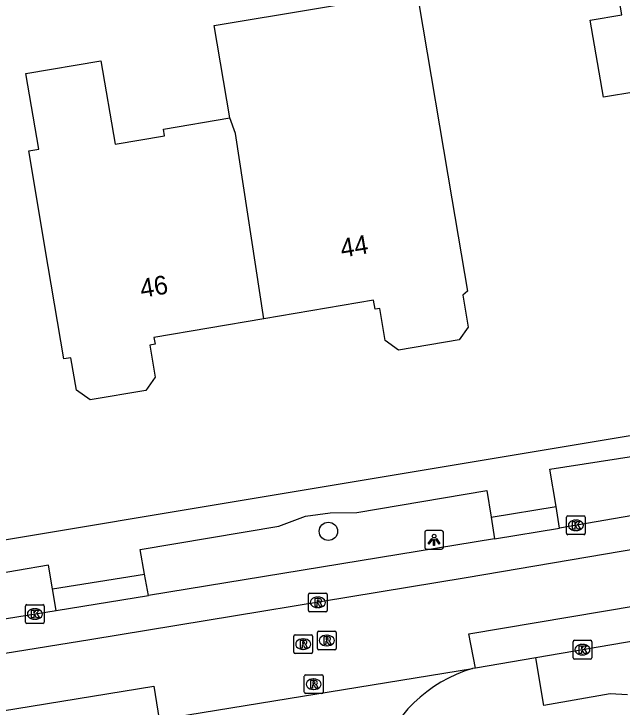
# Model space of a CAD drawing. Extents: x 161772 to 163123, y 383092 to 383917.
# Drawn here: x 162265.11 to 162297.59, y 383625.53 to 383662.53 of the extents above; entities that cross this region are included whole.
import ezdxf

# ---------------------------------------------------------------- set-up
doc = ezdxf.new("R2010")
doc.units = 0
for name, color, linetype in [('IMGEO_Boom', 7, 'Continuous'), ('IMGEO_Kolk', 7, 'Continuous'), ('IMGEO_Lichtpunt', 7, 'Continuous'), ('IMGEO_Pand', 7, 'Continuous'), ('IMGEO_Pand_nummerreeks', 7, 'Continuous'), ('IMGEO_Rijbaan_lokaal_gesloten', 7, 'Continuous'), ('IMGEO_Rioolput', 7, 'Continuous'), ('IMGEO_Voetpad_open', 7, 'Continuous')]:
    doc.layers.add(name, color=color, linetype=linetype)

msp = doc.modelspace()

# ---------------------------------------------------------------- linework, layer by layer
at = {"layer": 'IMGEO_Boom'}
msp.add_circle((162281.906, 383634.913), 0.489, dxfattribs=at)
at = {"layer": 'IMGEO_Kolk'}
for p, q in [((162294.616, 383634.808), (162294.616, 383635.66)), ((162294.691, 383635.734), (162295.543, 383635.734)), ((162295.104, 383635.514), (162295.129, 383635.514)), ((162295.617, 383635.66), (162295.617, 383634.808)), ((162295.543, 383634.734), (162294.691, 383634.734)), ((162295.127, 383634.954), (162295.102, 383634.954)), ((162265.807, 383630.998), (162266.659, 383630.998)), ((162265.732, 383630.072), (162265.732, 383630.924)), ((162266.22, 383630.778), (162266.245, 383630.778)), ((162266.733, 383630.924), (162266.733, 383630.072)), ((162266.659, 383629.998), (162265.807, 383629.998)), ((162266.243, 383630.218), (162266.218, 383630.218)), ((162294.968, 383628.169), (162294.968, 383629.021)), ((162295.043, 383629.095), (162295.895, 383629.095)), ((162295.456, 383628.875), (162295.481, 383628.875)), ((162295.969, 383629.021), (162295.969, 383628.169)), ((162295.895, 383628.095), (162295.043, 383628.095)), ((162295.479, 383628.315), (162295.454, 383628.315))]:
    msp.add_line(p, q, dxfattribs=at)
for points in [[(162294.616, 383634.808), (162294.616, 383635.66)], [(162294.691, 383635.734), (162295.543, 383635.734)], [(162294.937, 383635.434), (162295.06, 383635.434), (162295.06, 383635.283), (162295.19, 383635.434), (162295.354, 383635.434), (162295.208, 383635.283), (162295.361, 383635.034), (162295.209, 383635.034), (162295.124, 383635.198), (162295.06, 383635.131), (162295.06, 383635.034), (162294.937, 383635.034), (162294.937, 383635.434)], [(162295.617, 383635.66), (162295.617, 383634.808)], [(162295.543, 383634.734), (162294.691, 383634.734)], [(162265.807, 383630.998), (162266.659, 383630.998)], [(162265.732, 383630.072), (162265.732, 383630.924)], [(162266.053, 383630.698), (162266.176, 383630.698), (162266.176, 383630.547), (162266.306, 383630.698), (162266.47, 383630.698), (162266.324, 383630.547), (162266.477, 383630.298), (162266.325, 383630.298), (162266.24, 383630.462), (162266.176, 383630.395), (162266.176, 383630.298), (162266.053, 383630.298), (162266.053, 383630.698)], [(162266.733, 383630.924), (162266.733, 383630.072)], [(162266.659, 383629.998), (162265.807, 383629.998)], [(162294.968, 383628.169), (162294.968, 383629.021)], [(162295.043, 383629.095), (162295.895, 383629.095)], [(162295.289, 383628.795), (162295.412, 383628.795), (162295.412, 383628.644), (162295.542, 383628.795), (162295.706, 383628.795), (162295.56, 383628.644), (162295.713, 383628.395), (162295.561, 383628.395), (162295.476, 383628.559), (162295.412, 383628.492), (162295.412, 383628.395), (162295.289, 383628.395), (162295.289, 383628.795)], [(162295.969, 383629.021), (162295.969, 383628.169)], [(162295.895, 383628.095), (162295.043, 383628.095)]]:
    msp.add_lwpolyline(points, dxfattribs=at)
for centre, start, end in [((162294.693, 383635.658), 91.552, 178.448), ((162294.693, 383635.658), 91.552, 178.448), ((162295.541, 383635.658), 1.552, 88.448), ((162295.541, 383635.658), 1.552, 88.448), ((162294.693, 383634.81), 181.552, 268.448), ((162294.693, 383634.81), 181.552, 268.448), ((162295.541, 383634.81), 271.552, 358.448), ((162295.541, 383634.81), 271.552, 358.448), ((162265.809, 383630.922), 91.552, 178.448), ((162265.809, 383630.922), 91.552, 178.448), ((162266.657, 383630.922), 1.552, 88.448), ((162266.657, 383630.922), 1.552, 88.448), ((162265.809, 383630.074), 181.552, 268.448), ((162265.809, 383630.074), 181.552, 268.448), ((162266.657, 383630.074), 271.552, 358.448), ((162266.657, 383630.074), 271.552, 358.448), ((162295.045, 383629.019), 91.552, 178.448), ((162295.045, 383629.019), 91.552, 178.448), ((162295.893, 383629.019), 1.552, 88.448), ((162295.893, 383629.019), 1.552, 88.448), ((162295.045, 383628.171), 181.552, 268.448), ((162295.045, 383628.171), 181.552, 268.448), ((162295.893, 383628.171), 271.552, 358.448), ((162295.893, 383628.171), 271.552, 358.448)]:
    msp.add_arc(centre, 0.0765, start, end, dxfattribs=at)
for centre, major_axis, ratio, start_param, end_param in [((162295.103, 383635.234), (-0.387, 0.002), 0.722429, 4.712389, 7.853982), ((162295.128, 383635.234), (-0.39, 0.002), 0.717154, 1.570796, 4.712389), ((162266.219, 383630.498), (-0.387, 0.002), 0.722429, 4.712389, 7.853982), ((162266.244, 383630.498), (-0.39, 0.002), 0.717154, 1.570796, 4.712389), ((162295.455, 383628.595), (-0.387, 0.002), 0.722429, 4.712389, 7.853982), ((162295.48, 383628.595), (-0.39, 0.002), 0.717154, 1.570796, 4.712389)]:
    msp.add_ellipse(centre, major_axis=major_axis, ratio=ratio, start_param=start_param, end_param=end_param, dxfattribs=at)
at = {"layer": 'IMGEO_Lichtpunt'}
for p, q in [((162287.048, 383634.861), (162287.048, 383634.054)), ((162287.048, 383634.861), (162287.048, 383634.054)), ((162287.95, 383634.956), (162287.142, 383634.956)), ((162287.95, 383634.956), (162287.142, 383634.956)), ((162288.044, 383634.054), (162288.044, 383634.861)), ((162288.044, 383634.054), (162288.044, 383634.861)), ((162287.142, 383633.96), (162287.95, 383633.96)), ((162287.142, 383633.96), (162287.95, 383633.96))]:
    msp.add_line(p, q, dxfattribs=at)
for points in [[(162287.422, 383634.525), (162287.461, 383634.497), (162287.273, 383634.235), (162287.235, 383634.262), (162287.422, 383634.525)], [(162287.524, 383634.477), (162287.571, 383634.477), (162287.571, 383634.155), (162287.524, 383634.155), (162287.524, 383634.477)], [(162287.634, 383634.497), (162287.672, 383634.524), (162287.859, 383634.262), (162287.82, 383634.234), (162287.634, 383634.497)]]:
    msp.add_lwpolyline(points, dxfattribs=at)
msp.add_circle((162287.547, 383634.659), 0.0994, dxfattribs=at)
for centre, start, end in [((162287.142, 383634.861), 90, 180), ((162287.142, 383634.861), 90, 180), ((162287.95, 383634.861), 0, 90), ((162287.95, 383634.861), 0, 90), ((162287.142, 383634.054), 180, 270), ((162287.142, 383634.054), 180, 270), ((162287.95, 383634.054), 270, 0), ((162287.95, 383634.054), 270, 360)]:
    msp.add_arc(centre, 0.0946, start, end, dxfattribs=at)
at = {"layer": 'IMGEO_Pand'}
for points in [[(162307.651, 383682.214), (162308.927, 383674.919), (162305.994, 383674.406), (162306.24, 383673.004), (162306.907, 383673.12), (162306.917, 383673.064), (162309.3, 383659.431), (162303.773, 383658.465), (162304.013, 383657.092), (162299.587, 383656.307), (162299.345, 383657.691), (162298.46, 383657.536), (162298.313, 383658.375), (162296.597, 383658.075), (162295.878, 383662.189), (162297.568, 383662.485), (162296.678, 383667.583), (162294.103, 383667.133), (162292.555, 383675.979), (162301.449, 383677.535), (162300.839, 383681.022), (162307.651, 383682.214)], [(162276.641, 383656.972), (162275.808, 383661.901), (162286.624, 383663.728), (162286.734, 383663.083), (162288.495, 383652.653), (162289.327, 383647.722), (162289.081, 383647.518), (162289.37, 383645.807), (162288.885, 383645.126), (162285.651, 383644.579), (162284.932, 383645.091), (162284.643, 383646.805), (162284.396, 383646.763), (162284.315, 383647.242), (162278.457, 383646.253)], [(162278.457, 383646.253), (162272.588, 383645.262), (162272.649, 383644.901), (162272.371, 383644.854), (162272.661, 383643.135), (162272.163, 383642.433), (162269.181, 383641.93), (162268.45, 383642.45), (162268.158, 383644.18), (162267.778, 383644.116), (162266.946, 383649.047), (162265.905, 383655.21), (162266.437, 383655.3), (162265.754, 383659.35), (162269.762, 383660.027), (162270.514, 383655.57), (162273.161, 383656.017), (162273.101, 383656.374), (162276.641, 383656.972)], [(162278.457, 383646.253), (162276.949, 383656.141), (162276.641, 383656.972)]]:
    msp.add_lwpolyline(points, dxfattribs=at)
at = {"layer": 'IMGEO_Rijbaan_lokaal_gesloten'}
for points in [[(162289.753, 383627.613), (162289.408, 383629.436), (162310.979, 383633.067), (162401.14, 383648.038)], [(162308.33, 383637.502), (162308.644, 383635.717), (162289.263, 383632.424), (162269.16, 383629.116), (162243.686, 383625.013), (162243.382, 383626.82)], [(162300.52, 383636.158), (162294.25, 383635.086)], [(162290.774, 383634.516), (162294.25, 383635.086)], [(162290.774, 383634.516), (162272.296, 383631.489)], [(162267.378, 383630.683), (162272.296, 383631.489)], [(162243.382, 383626.82), (162267.378, 383630.683)], [(162301.092, 383629.557), (162292.98, 383628.169)], [(162292.98, 383628.169), (162289.753, 383627.613)], [(162272.867, 383624.864), (162289.596, 383627.588)], [(162289.753, 383627.613), (162289.596, 383627.588)], [(162218.542, 383618.178), (162232.617, 383620.137), (162272.581, 383626.655), (162272.867, 383624.864)]]:
    msp.add_lwpolyline(points, dxfattribs=at)
msp.add_arc((162291.752, 383620.318), 7.583, 106.515, 161.8511, dxfattribs=at)
at = {"layer": 'IMGEO_Rioolput'}
for p, q in [((162280.84, 383630.694), (162280.84, 383631.546)), ((162280.915, 383631.62), (162281.767, 383631.62)), ((162281.328, 383631.4), (162281.353, 383631.4)), ((162281.841, 383631.546), (162281.841, 383630.694)), ((162281.767, 383630.62), (162280.915, 383630.62)), ((162281.351, 383630.84), (162281.326, 383630.84)), ((162281.321, 383628.658), (162281.321, 383629.51)), ((162281.396, 383629.584), (162282.248, 383629.584)), ((162282.322, 383629.51), (162282.322, 383628.658)), ((162280.058, 383628.467), (162280.058, 383629.319)), ((162280.133, 383629.393), (162280.985, 383629.393)), ((162280.546, 383629.173), (162280.571, 383629.173)), ((162281.059, 383629.319), (162281.059, 383628.467)), ((162281.809, 383629.364), (162281.834, 383629.364)), ((162281.832, 383628.804), (162281.807, 383628.804)), ((162280.569, 383628.613), (162280.544, 383628.613)), ((162282.248, 383628.584), (162281.396, 383628.584)), ((162280.985, 383628.393), (162280.133, 383628.393)), ((162280.62, 383626.327), (162280.62, 383627.179)), ((162280.695, 383627.253), (162281.547, 383627.253)), ((162281.108, 383627.033), (162281.133, 383627.033)), ((162281.621, 383627.179), (162281.621, 383626.327)), ((162281.547, 383626.253), (162280.695, 383626.253)), ((162281.131, 383626.473), (162281.106, 383626.473))]:
    msp.add_line(p, q, dxfattribs=at)
for points in [[(162280.84, 383630.694), (162280.84, 383631.546)], [(162280.915, 383631.62), (162281.767, 383631.62)], [(162281.841, 383631.546), (162281.841, 383630.694)], [(162281.429, 383631.318), (162281.177, 383631.32), (162281.177, 383630.92)], [(162281.177, 383630.92), (162281.301, 383630.92), (162281.301, 383631.082), (162281.312, 383631.082)], [(162281.355, 383631.239), (162281.301, 383631.239), (162281.301, 383631.158)], [(162281.301, 383631.158), (162281.353, 383631.158)], [(162281.359, 383631.053), (162281.43, 383630.92), (162281.57, 383630.92), (162281.505, 383631.046)], [(162281.767, 383630.62), (162280.915, 383630.62)], [(162281.321, 383628.658), (162281.321, 383629.51)], [(162281.396, 383629.584), (162282.248, 383629.584)], [(162282.322, 383629.51), (162282.322, 383628.658)], [(162280.058, 383628.467), (162280.058, 383629.319)], [(162280.133, 383629.393), (162280.985, 383629.393)], [(162281.059, 383629.319), (162281.059, 383628.467)], [(162281.91, 383629.282), (162281.658, 383629.284), (162281.658, 383628.884)], [(162281.836, 383629.203), (162281.782, 383629.203), (162281.782, 383629.122)], [(162280.647, 383629.091), (162280.395, 383629.093), (162280.395, 383628.693)], [(162280.395, 383628.693), (162280.519, 383628.693), (162280.519, 383628.855), (162280.53, 383628.855)], [(162280.573, 383629.012), (162280.519, 383629.012), (162280.519, 383628.931)], [(162280.519, 383628.931), (162280.571, 383628.931)], [(162280.577, 383628.826), (162280.648, 383628.693), (162280.788, 383628.693), (162280.723, 383628.819)], [(162281.658, 383628.884), (162281.782, 383628.884), (162281.782, 383629.046), (162281.793, 383629.046)], [(162281.782, 383629.122), (162281.834, 383629.122)], [(162281.84, 383629.017), (162281.911, 383628.884), (162282.051, 383628.884), (162281.986, 383629.01)], [(162282.248, 383628.584), (162281.396, 383628.584)], [(162280.985, 383628.393), (162280.133, 383628.393)], [(162280.62, 383626.327), (162280.62, 383627.179)], [(162280.695, 383627.253), (162281.547, 383627.253)], [(162281.209, 383626.951), (162280.957, 383626.953), (162280.957, 383626.553)], [(162281.621, 383627.179), (162281.621, 383626.327)], [(162280.957, 383626.553), (162281.081, 383626.553), (162281.081, 383626.715), (162281.092, 383626.715)], [(162281.135, 383626.872), (162281.081, 383626.872), (162281.081, 383626.791)], [(162281.081, 383626.791), (162281.133, 383626.791)], [(162281.139, 383626.686), (162281.21, 383626.553), (162281.35, 383626.553), (162281.285, 383626.679)], [(162281.547, 383626.253), (162280.695, 383626.253)]]:
    msp.add_lwpolyline(points, dxfattribs=at)
for centre, radius, start, end in [((162280.917, 383631.544), 0.0765, 91.552, 178.448), ((162280.917, 383631.544), 0.0765, 91.552, 178.448), ((162281.765, 383631.544), 0.0765, 1.552, 88.448), ((162281.765, 383631.544), 0.0765, 1.552, 88.448), ((162281.311, 383631.029), 0.0533, 26.0293, 88.6989), ((162281.337, 383631.347), 0.19, 274.7715, 282.9687), ((162281.361, 383631.143), 0.0964, 77.0061, 93.1865), ((162281.375, 383631.2), 0.0378, 276.6634, 79.6772), ((162281.428, 383631.208), 0.109, 350.3612, 89.416), ((162281.426, 383631.208), 0.112, 277.5842, 350.9817), ((162281.41, 383630.993), 0.108, 29.5134, 73.7905), ((162280.917, 383630.696), 0.0765, 181.552, 268.448), ((162280.917, 383630.696), 0.0765, 181.552, 268.448), ((162281.765, 383630.696), 0.0765, 271.552, 358.448), ((162281.765, 383630.696), 0.0765, 271.552, 358.448), ((162281.398, 383629.508), 0.0765, 91.552, 178.448), ((162281.398, 383629.508), 0.0765, 91.552, 178.448), ((162282.246, 383629.508), 0.0765, 1.552, 88.448), ((162282.246, 383629.508), 0.0765, 1.552, 88.448), ((162280.135, 383629.317), 0.0765, 91.552, 178.448), ((162280.135, 383629.317), 0.0765, 91.552, 178.448), ((162280.983, 383629.317), 0.0765, 1.552, 88.448), ((162280.983, 383629.317), 0.0765, 1.552, 88.448), ((162281.842, 383629.107), 0.0964, 77.0061, 93.1865), ((162281.856, 383629.164), 0.0378, 276.6634, 79.6772), ((162281.909, 383629.172), 0.109, 350.3612, 89.416), ((162281.907, 383629.172), 0.112, 277.5842, 350.9817), ((162280.529, 383628.802), 0.0533, 26.0293, 88.6989), ((162280.555, 383629.12), 0.19, 274.7715, 282.9687), ((162280.579, 383628.916), 0.0964, 77.0061, 93.1865), ((162280.593, 383628.973), 0.0378, 276.6634, 79.6772), ((162280.646, 383628.981), 0.109, 350.3612, 89.416), ((162280.644, 383628.981), 0.112, 277.5842, 350.9817), ((162280.628, 383628.766), 0.108, 29.5134, 73.7905), ((162281.792, 383628.993), 0.0533, 26.0293, 88.6989), ((162281.818, 383629.311), 0.19, 274.7715, 282.9687), ((162281.891, 383628.957), 0.108, 29.5134, 73.7905), ((162280.135, 383628.469), 0.0765, 181.552, 268.448), ((162280.135, 383628.469), 0.0765, 181.552, 268.448), ((162280.983, 383628.469), 0.0765, 271.552, 358.448), ((162280.983, 383628.469), 0.0765, 271.552, 358.448), ((162281.398, 383628.66), 0.0765, 181.552, 268.448), ((162281.398, 383628.66), 0.0765, 181.552, 268.448), ((162282.246, 383628.66), 0.0765, 271.552, 358.448), ((162282.246, 383628.66), 0.0765, 271.552, 358.448), ((162280.697, 383627.177), 0.0765, 91.552, 178.448), ((162280.697, 383627.177), 0.0765, 91.552, 178.448), ((162281.208, 383626.841), 0.109, 350.3612, 89.416), ((162281.545, 383627.177), 0.0765, 1.552, 88.448), ((162281.545, 383627.177), 0.0765, 1.552, 88.448), ((162281.091, 383626.662), 0.0533, 26.0293, 88.6989), ((162281.117, 383626.98), 0.19, 274.7715, 282.9687), ((162281.141, 383626.776), 0.0964, 77.0061, 93.1865), ((162281.155, 383626.833), 0.0378, 276.6634, 79.6772), ((162281.206, 383626.841), 0.112, 277.5842, 350.9817), ((162281.19, 383626.626), 0.108, 29.5134, 73.7905), ((162280.697, 383626.329), 0.0765, 181.552, 268.448), ((162280.697, 383626.329), 0.0765, 181.552, 268.448), ((162281.545, 383626.329), 0.0765, 271.552, 358.448), ((162281.545, 383626.329), 0.0765, 271.552, 358.448)]:
    msp.add_arc(centre, radius, start, end, dxfattribs=at)
for centre, major_axis, ratio, start_param, end_param in [((162281.327, 383631.12), (-0.387, 0.002), 0.722429, 4.712389, 7.853982), ((162281.352, 383631.12), (-0.39, 0.002), 0.717154, 1.570796, 4.712389), ((162280.545, 383628.893), (-0.387, 0.002), 0.722429, 4.712389, 7.853982), ((162280.57, 383628.893), (-0.39, 0.002), 0.717154, 1.570796, 4.712389), ((162281.808, 383629.084), (-0.387, 0.002), 0.722429, 4.712389, 7.853982), ((162281.833, 383629.084), (-0.39, 0.002), 0.717154, 1.570796, 4.712389), ((162281.107, 383626.753), (-0.387, 0.002), 0.722429, 4.712389, 7.853982), ((162281.132, 383626.753), (-0.39, 0.002), 0.717154, 1.570796, 4.712389)]:
    msp.add_ellipse(centre, major_axis=major_axis, ratio=ratio, start_param=start_param, end_param=end_param, dxfattribs=at)
at = {"layer": 'IMGEO_Voetpad_open'}
for points in [[(162241.527, 383630.611), (162299.718, 383640.313), (162304.798, 383641.16), (162310.606, 383642.128)], [(162294.059, 383636.229), (162293.725, 383638.228), (162300.022, 383639.206), (162300.335, 383637.289)], [(162272.095, 383632.618), (162271.859, 383633.943), (162279.252, 383635.195), (162280.679, 383635.719), (162282.002, 383635.896), (162283.43, 383635.915), (162290.371, 383637.096), (162290.595, 383635.663)], [(162290.595, 383635.663), (162294.059, 383636.229)], [(162294.25, 383635.086), (162294.059, 383636.229)], [(162290.595, 383635.663), (162290.774, 383634.516)], [(162267.184, 383631.841), (162266.97, 383633.115), (162257.014, 383631.404)], [(162267.184, 383631.841), (162272.095, 383632.618)], [(162272.296, 383631.489), (162272.095, 383632.618)], [(162267.378, 383630.683), (162267.184, 383631.841)], [(162297.867, 383626.193), (162296.957, 383626.246), (162293.414, 383625.622), (162292.98, 383628.169)]]:
    msp.add_lwpolyline(points, dxfattribs=at)

# ---------------------------------------------------------------- texts
at = {"layer": 'IMGEO_Pand_nummerreeks'}
for s, rotation, p in [('44', 9.5835, (162282.628, 383649.513)), ('46', 9.4998, (162271.935, 383647.367))]:
    msp.add_text(s, height=1, rotation=rotation, dxfattribs=at).set_placement(p)

doc.saveas('drawing.dxf')
